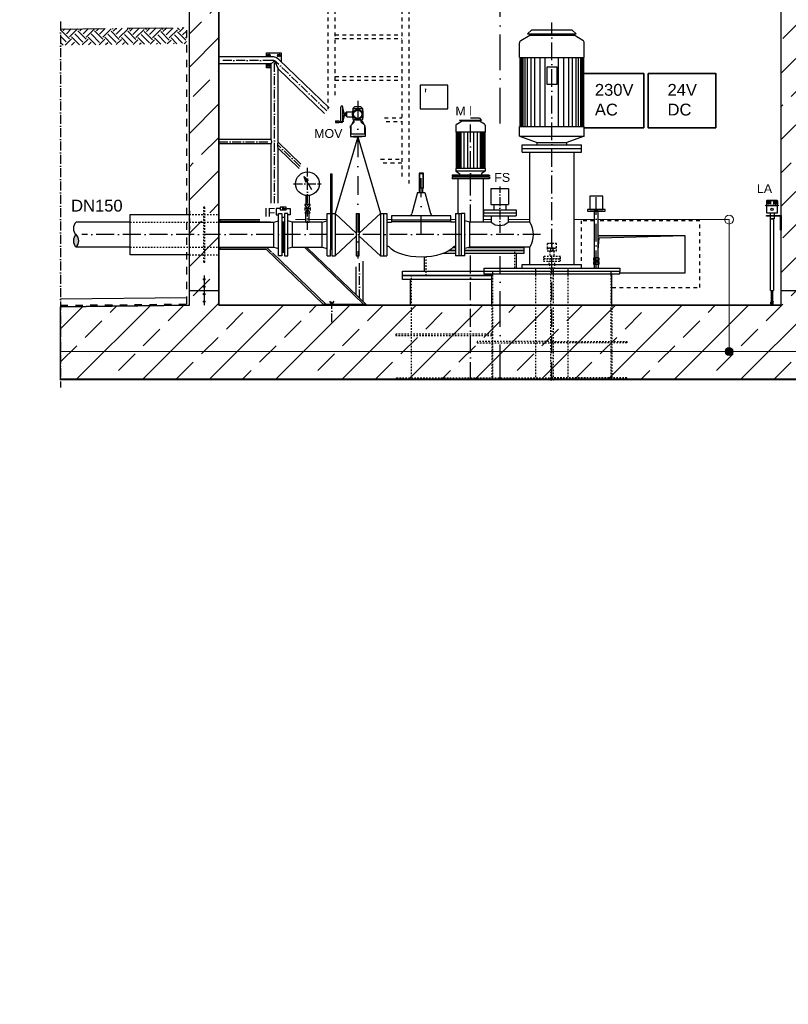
# Model space of a CAD drawing. Header units: millimetres. Extents: x 2605 to 1198744, y 17680 to 73723.
# Tile 619 of 656: x 74684 to 79878, y 46691 to 53345. Entities that reach past the tile are written whole.
import ezdxf

# ---------------------------------------------------------------- set-up
doc = ezdxf.new("R2010")
doc.units = ezdxf.units.MM
for name, pattern in [('ACAD_ISO10W100', [18, 12, -3, 0, -3]), ('DASHDOT', [25.4, 12.7, -6.35, 0, -6.35]), ('HIDDEN', [0.375, 0.25, -0.125]), ('JIS_02_1.0', [2, 1, -1]), ('STRICHPUNKT', [25.4, 12.7, -6.35, 0, -6.35])]:
    doc.linetypes.add(name, pattern=pattern)
doc.layers.add('0_POL_masch Installation Bestand', color=7, linetype='Continuous')
for name, color, linetype, lineweight in [('Bemaßung', 7, 'Continuous', 9), ('Beschriftung', 7, 'Continuous', 9), ('elektro Installation', 7, 'Continuous', 35), ('Verz. Bandstahl 30x3_5mm auf Putz', 1, 'GRENZE2', 18), ('Verz. Bandstahl 30x3_5mm im Beton', 5, 'GRENZE1', 18)]:
    doc.layers.add(name, color=color, linetype=linetype, lineweight=lineweight)
doc.styles.add('LBB3.5M1000', font='isocp.shx', dxfattribs={"height": 3.5})
doc.linetypes.add('GRENZE1', pattern='A,6.35,-2.54,[133,ltypeshp.shx,S=2.54,R=0,X=-2.54,Y=0],-2.54,25.4', length=36.83)
doc.linetypes.add('GRENZE2', pattern='A,6.35,-2.54,[132,ltypeshp.shx,S=2.54,R=0,X=-2.54,Y=0],-2.54,25.4', length=36.83)

msp = doc.modelspace()

# ---------------------------------------------------------------- hatches: boundary and pattern name
h = msp.add_hatch()
h.set_pattern_fill('ANSI33', color=256, scale=50, style=0)
h.set_pattern_definition([(45, (77427.53, 48335.6), (-224.506, 224.506), []), (45, (77652.04, 48335.6), (-224.506, 224.506), [158.75, -79.375])])
h.paths.add_polyline_path([(75683.0826, 54462.09841), (75683.0826, 54791.95736), (75693.07807, 54801.95283), (75872.89092, 54796.15184), (75883.0826, 54785.96016), (75883.0826, 54655.745), (75893.41597, 54645.41163), (77770.6074, 54584.85099), (77770.6074, 54710.98465), (77790.6074, 54730.98465), (77910.6074, 54730.98465), (77930.6074, 54710.98465), (77930.6074, 54379.58512), (75990.95064, 54442.16099), (75990.6282, 54432.16619), (76030.6074, 54430.8764), (76030.6074, 51415.38512), (79830.6074, 51415.38512), (79830.6074, 54308.28344), (79870.58773, 54306.99362), (79870.91018, 54316.98842), (78930.6074, 54347.32382), (78930.6074, 54710.98465), (78950.6074, 54730.98465), (79070.6074, 54730.98465), (79090.6074, 54710.98465), (79090.6074, 54542.26606), (80171.17429, 54504.40712), (80180.84664, 54494.08988), (80180.84664, 54316.99467), (80170.5294, 54307.32231), (80125.5528, 54308.77332), (80086.86338, 54350.0423), (80085.5736, 54310.0631), (79990.95064, 54313.11576), (79990.6282, 54303.12096), (80030.6074, 54301.83118), (80030.6074, 51415.38512), (80753.34528, 51407.24924), (80753.34528, 50915.38512), (74960.27248, 50915.38512), (74960.27248, 51405.58773), (75830.6074, 51415.38512), (75830.6074, 54437.32867), (75870.26415, 54436.04929), (75870.5866, 54446.04409), (75777.71076, 54449.04038), (75779.00054, 54489.01958), (75737.73156, 54450.33016), (75692.75496, 54451.78117)])
h = msp.add_hatch()
h.set_pattern_fill('EARTH', color=253, scale=12.5, angle=44.35504661, style=0)
h.set_pattern_definition([(44.35505, (61976.625, 91207.74), (1.26356, 112.24609), [79.375, -79.375]), (44.35505, (61955.816, 91229.02), (1.26356, 112.24609), [79.375, -79.375]), (44.35505, (61935.01, 91250.31), (1.26356, 112.24609), [79.375, -79.375]), (134.35505, (61935.164, 91264.34), (-112.24609, 1.26356), [79.375, -79.375]), (134.35505, (61956.45, 91285.15), (-112.24609, 1.26356), [79.375, -79.375]), (134.35505, (61977.73, 91305.956), (-112.24609, 1.26356), [79.375, -79.375])])
h.paths.add_polyline_path([(75812.08579, 53291.67663), (75812.08579, 53182.62368), (74962.34751, 53173.05815), (74961.12005, 53282.09727)])
h = msp.add_hatch()
h.set_pattern_fill('NET3', color=256, angle=90)
h.set_pattern_definition([(90, (73254.178, 97011.2932), (-3.175, 2e-16), []), (150, (73254.178, 97011.2932), (-1.5875, -2.74963066), []), (210, (73254.178, 97011.2932), (1.5875, -2.74963066), [])])
h.paths.add_polyline_path([(76455.6074, 51774.88472), (76473.6074, 51774.88472), (76473.6074, 52009.88472), (76455.6074, 52009.88472)])
h = msp.add_hatch(color=256)
h.dxf.hatch_style = 1
h.paths.add_polyline_path([(75064.90223, 51892.38512, 0.4305700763), (75064.90223, 51808.23472, 0.4305700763)])
h = msp.add_hatch(color=256)
h.dxf.hatch_style = 1
h.paths.add_polyline_path([(79180.6074, 51885.38512), (78594.0574, 51885.38512), (78594.0574, 51789.11933), (78600.93712, 51867.75487)])
h = msp.add_hatch()
h.set_pattern_fill('ANSI33', color=256, scale=50, style=0)
h.set_pattern_definition([(45, (208012.65, 89515.16), (-224.5064, 224.5064), []), (45, (208237.15, 89515.16), (-224.5064, 224.5064), [158.75, -79.375])])
h.paths.add_polyline_path([(75935.6074, 51590.55806, -1), (75925.6074, 51590.55806, -1)], flags=17)
h = msp.add_hatch()
h.set_pattern_fill('ANSI33', color=256, scale=50, style=0)
h.set_pattern_definition([(45, (208012.65, 89465.16), (-224.5064, 224.5064), []), (45, (208237.15, 89465.16), (-224.5064, 224.5064), [158.75, -79.375])])
h.paths.add_polyline_path([(75935.6074, 51540.55806, -1), (75925.6074, 51540.55806, -1)], flags=17)
h = msp.add_hatch()
h.set_pattern_fill('ANSI33', color=256, scale=50, style=0)
h.set_pattern_definition([(45, (208012.65, 89414.82), (-224.5064, 224.5064), []), (45, (208237.15, 89414.82), (-224.5064, 224.5064), [158.75, -79.375])])
h.paths.add_polyline_path([(75935.6074, 51490.21219, -1), (75925.6074, 51490.21219, -1)], flags=17)
h = msp.add_hatch()
h.set_pattern_fill('ANSI33', color=256, scale=50, style=0)
h.set_pattern_definition([(45, (208012.65, 89364.82), (-224.5064, 224.5064), []), (45, (208237.15, 89364.82), (-224.5064, 224.5064), [158.75, -79.375])])
h.paths.add_polyline_path([(75935.6074, 51440.21219, -1), (75925.6074, 51440.21219, -1)], flags=17)
at = {"layer": 'Verz. Bandstahl 30x3_5mm im Beton'}
h = msp.add_hatch(color=256, dxfattribs=at)
h.dxf.hatch_style = 1
edge = h.paths.add_edge_path()
edge.add_arc((79478.00623, 51102.70919), 26.4653, 0, 360)

# ---------------------------------------------------------------- linework, layer by layer
at = {"linetype": 'JIS_02_1.0', "ltscale": 25}
for p, q in [((76766.44681, 54659.63499), (76766.44681, 52739.83332)), ((76814.74681, 54659.63499), (76814.74681, 52814.3098)), ((77266.44681, 54659.63499), (77266.44681, 52261.4634)), ((77314.74681, 54659.63499), (77314.74681, 52238.70098)), ((76814.74681, 53242.05174), (77266.44681, 53242.05174)), ((76814.74681, 53217.05174), (77266.44681, 53217.05174)), ((76358.8388, 53112.87406), (76377.01882, 53094.69403)), ((76358.8388, 53094.69403), (76377.01882, 53112.87406)), ((76444.09545, 53112.87406), (76425.91543, 53094.69403)), ((76444.09545, 53094.69403), (76425.91543, 53112.87406)), ((76358.8388, 53027.61741), (76377.01882, 53045.79743)), ((76358.8388, 53045.79743), (76377.01882, 53027.61741)), ((76814.74681, 52962.05174), (77266.44681, 52962.05174)), ((76814.74681, 52937.05174), (77266.44681, 52937.05174)), ((77150.11962, 52682.05174), (77266.44681, 52682.05174)), ((77159.80672, 52657.05174), (77266.44681, 52657.05174)), ((77123.23123, 52402.05174), (77266.44681, 52402.05174)), ((77140.8653, 52377.05174), (77266.44681, 52377.05174)), ((75830.6074, 52052.53512), (75830.6074, 51884.23512)), ((78567.1574, 51985.38512), (78480.6074, 51985.38512)), ((78480.6074, 51666.38512), (78480.6074, 51985.38512)), ((79280.6074, 51985.38512), (78594.0574, 51985.38512)), ((79280.6074, 51535.38512), (79280.6074, 51985.38512)), ((78686.6074, 51535.38512), (79280.6074, 51535.38512))]:
    msp.add_line(p, q, dxfattribs=at)
for p, q in [((75830.6074, 51415.38512), (75830.6074, 54447.33387)), ((76030.6074, 51415.38512), (76030.6074, 54440.88161)), ((79830.6074, 51415.38512), (79830.6074, 54318.28864)), ((76386.97367, 53094.38512), (76030.6074, 53094.38512)), ((76382.3074, 53046.08512), (76030.6074, 53046.08512)), ((76382.3074, 53046.08512), (76406.4574, 53066.13675)), ((76382.3074, 52535.18512), (76382.3074, 53046.08512)), ((76406.4574, 53066.13675), (76430.6074, 53013.38947)), ((76774.28663, 52748.8608), (76437.28308, 53074.06923)), ((76430.6074, 52517.70617), (76430.6074, 53013.38947)), ((76743.27747, 52711.66285), (76430.6074, 53013.38947)), ((76935.65878, 52744.35211), (76947.11952, 52755.81285)), ((76935.65878, 52744.35211), (76935.65878, 52740.2374)), ((76935.65878, 52744.35211), (77001.55803, 52744.35211)), ((76990.09729, 52755.81285), (76947.11952, 52755.81285)), ((77001.55803, 52744.35211), (76990.09729, 52755.81285)), ((77001.55801, 52744.35211), (77001.55801, 52740.2374)), ((76939.95655, 52662.40782), (76928.64036, 52635.85248)), ((76939.95655, 52662.40782), (76944.88103, 52662.40782)), ((76997.26024, 52662.40782), (76992.33577, 52662.40782)), ((76997.26024, 52662.40782), (77008.57644, 52635.85248)), ((76918.46766, 52611.98057), (76918.46766, 52627.13275)), ((76918.46766, 52627.13275), (76921.95955, 52627.13275)), ((76921.95955, 52620.17486), (76918.46766, 52611.98057)), ((77018.74913, 52627.13275), (77015.25724, 52627.13275)), ((77015.25724, 52620.17486), (77018.74913, 52611.98057)), ((77018.74913, 52611.98057), (77018.74913, 52627.13275)), ((76382.3074, 52535.18512), (76030.6074, 52535.18512)), ((76382.3074, 52505.28512), (76030.6074, 52505.28512)), ((76382.3074, 52083.37023), (76382.3074, 52505.28512)), ((76584.60587, 52369.09764), (76430.6074, 52517.70617)), ((76430.6074, 52100.85208), (76430.6074, 52476.15458)), ((76572.75967, 52338.97764), (76430.6074, 52476.15458)), ((79730.15599, 52120.29683), (79733.15599, 52123.29683)), ((79730.15599, 52120.29683), (79730.15599, 52091.36472)), ((79806.15599, 52120.29683), (79730.15599, 52120.29683)), ((79803.15599, 52123.29683), (79733.15599, 52123.29683)), ((79735.78659, 52120.29683), (79737.51864, 52123.29683)), ((79737.68112, 52120.29683), (79739.41317, 52123.29683)), ((79742.90803, 52120.29683), (79743.71188, 52123.29683)), ((79746.08283, 52120.29683), (79746.88668, 52123.29683)), ((79763.15599, 52123.29683), (79763.15599, 52120.29683)), ((79773.15599, 52123.29683), (79773.15599, 52120.29683)), ((79790.22916, 52120.29683), (79789.42531, 52123.29683)), ((79793.40396, 52120.29683), (79792.60011, 52123.29683)), ((79798.63087, 52120.29683), (79796.89882, 52123.29683)), ((79800.5254, 52120.29683), (79798.79335, 52123.29683)), ((79806.15599, 52120.29683), (79803.15599, 52123.29683)), ((79806.15599, 52120.29683), (79806.15599, 52091.36472)), ((79754.70599, 52040.92257), (79754.70599, 52022.4221)), ((79781.60599, 52040.92257), (79781.60599, 52022.4221)), ((76030.6074, 51994.38512), (76379.29725, 51994.38512)), ((76030.6074, 51976.53472), (76400.6074, 51976.53472)), ((76035.6074, 51994.38512), (76035.6074, 51976.53472)), ((76035.6074, 51982.88512), (76379.29725, 51982.88512)), ((79754.70599, 52017.4221), (79754.70599, 51998.50355)), ((79781.60599, 51998.50355), (79754.70599, 51998.50355)), ((79781.60599, 52017.4221), (79781.60599, 51998.50355)), ((79180.6074, 51885.38512), (78594.0574, 51885.38512)), ((78594.0574, 51789.11933), (78600.93712, 51867.75487)), ((79180.6074, 51885.38512), (78600.93712, 51867.75487)), ((79180.6074, 51635.38512), (79180.6074, 51885.38512)), ((76030.6074, 51808.23472), (76400.6074, 51808.23472)), ((76030.6074, 51794.38512), (76349.84362, 51794.38512)), ((76035.6074, 51808.23472), (76035.6074, 51794.38512)), ((76035.6074, 51805.88512), (76354.48754, 51805.88512)), ((76349.84362, 51794.38512), (76737.40839, 51420.38512)), ((76354.48754, 51805.88512), (76386.51206, 51774.98146)), ((76391.79324, 51769.88512), (76753.9694, 51420.38512)), ((76528.6074, 51808.23432), (76728.6084, 51808.23472)), ((76610.64075, 51804.67156), (77008.86503, 51420.38512)), ((76627.37399, 51804.50537), (77025.42605, 51420.38512)), ((78041.6074, 51666.38512), (78041.6074, 51765.38512)), ((77005.60221, 51439.51513), (77005.60221, 51713.39587)), ((77419.6074, 51645.38512), (77419.6074, 51740.87343)), ((78567.1574, 51708.87325), (78594.0574, 51708.87325)), ((78571.36979, 51719.73769), (78571.36979, 51733.76418)), ((78571.36979, 51693.87698), (78571.36979, 51707.90347)), ((78589.845, 51733.76418), (78589.845, 51719.73769)), ((78589.845, 51707.90347), (78589.845, 51693.87698)), ((76958.17456, 51485.28281), (76958.17456, 51675.8249)), ((78567.1574, 51692.9072), (78567.1574, 51666.38512)), ((78594.0574, 51692.9072), (78594.0574, 51666.38512)), ((78740.6074, 51634.88512), (79180.6074, 51635.38512)), ((75930.6074, 51615.38512), (75930.6074, 51595.55806)), ((75930.6074, 51585.55806), (75930.6074, 51545.55806)), ((77324.90408, 51415.38512), (77324.90408, 51590.38512)), ((77874.6074, 51415.38512), (77874.6074, 51627.38512)), ((78686.6074, 51415.38512), (78686.6074, 51627.38512)), ((75830.6074, 51515.38512), (76030.6074, 51515.38512)), ((75930.6074, 51535.55806), (75930.6074, 51495.21219)), ((79757.40599, 51514.61007), (79778.90599, 51514.61007)), ((79830.6074, 51515.38512), (80030.6074, 51515.38512)), ((75814.49516, 51465.20692), (74960.27248, 51455.5909)), ((75930.6074, 51485.21219), (75930.6074, 51445.21219)), ((75930.6074, 51435.21219), (75930.6074, 51415.38512)), ((79759.40599, 51425.97112), (79759.40599, 51436.56426)), ((79763.15599, 51434.97112), (79763.15599, 51427.26729)), ((79773.15599, 51441.97112), (79775.73442, 51439.39269)), ((79773.15599, 51434.97112), (79773.15599, 51427.26729)), ((79776.90599, 51425.97112), (79776.90599, 51436.56426)), ((75830.6074, 51415.38512), (74960.27248, 51405.58773)), ((77930.6074, 51415.38512), (76030.6074, 51415.38512)), ((77025.42605, 51420.38512), (77025.42605, 51415.38512)), ((79830.6074, 51415.38512), (77930.6074, 51415.38512)), ((79763.15599, 51427.26729), (79768.15599, 51421.97112)), ((79772.90599, 51421.97112), (79763.40599, 51421.97112)), ((79773.15599, 51427.26729), (79768.15599, 51421.97112)), ((80753.34528, 50915.38512), (74960.27248, 50915.38512)), ((80753.34528, 50910.38512), (74960.27248, 50910.38512))]:
    msp.add_line(p, q)
at = {"linetype": 'ACAD_ISO10W100', "ltscale": 20}
for p, q in [((77930.6074, 52644.31473), (77930.6074, 54042.15409)), ((77930.6074, 50910.38512), (77930.6074, 51746.86784))]:
    msp.add_line(p, q, dxfattribs=at)
at = {"linetype": 'ACAD_ISO10W100', "ltscale": 5}
for p, q in [((74960.27248, 53332.08773), (74960.27248, 50860.38512)), ((76386.96267, 53070.24573), (76030.6074, 53070.24573)), ((76406.4574, 52092.11116), (76406.4574, 53066.13675)), ((76758.78205, 52730.26183), (76420.50228, 53056.70181)), ((76030.6074, 52520.23512), (76387.49111, 52520.23512)), ((76578.68277, 52354.03764), (76425.43652, 52501.92027)), ((76628.6084, 51925.32426), (76628.6084, 52343.56472)), ((76535.0828, 52236.53427), (76722.13399, 52236.53427)), ((77928.1074, 52235.63735), (77928.1074, 51892.38512)), ((76981.45221, 51462.81988), (76981.45221, 51699.07875)), ((76793.14894, 51420.38512), (76780.44315, 51442.39221)), ((76805.85474, 51442.39221), (76793.14894, 51420.38512)), ((76793.14894, 51300.573), (76793.14894, 51439.27119))]:
    msp.add_line(p, q, dxfattribs=at)
at = {"linetype": 'ACAD_ISO10W100', "ltscale": 10}
for p, q in [((78280.6074, 50910.38512), (78280.6074, 53326.38512)), ((77730.6074, 51976.53512), (77730.6074, 52760.00952)), ((78580.6074, 51666.38512), (78580.6074, 52178.27862)), ((78203.23298, 51892.38512), (75103.74702, 51892.38512)), ((77730.6074, 50910.38512), (77730.6074, 51808.23512))]:
    msp.add_line(p, q, dxfattribs=at)
at = {"color": 253, "linetype": 'ACAD_ISO10W100', "ltscale": 25}
msp.add_line((74960.27248, 53282.08773), (75830.6074, 53291.88512), dxfattribs=at)
at = {"linetype": 'JIS_02_1.0', "ltscale": 50}
for p, q in [((75814.49516, 51424.10203), (75814.49516, 53291.70375)), ((74960.27248, 51414.96011), (75814.49516, 51424.10203))]:
    msp.add_line(p, q, dxfattribs=at)
at = {"linetype": 'Continuous', "ltscale": 10}
for p, q in [((78071.6074, 53205.32152), (78130.6074, 53239.38512)), ((78145.6074, 53276.38512), (78115.6074, 53249.38512)), ((78115.6074, 53249.38512), (78445.6074, 53249.38512)), ((78130.6074, 53239.38512), (78130.6074, 53249.38512)), ((78130.6074, 53239.38512), (78430.6074, 53239.38512)), ((78145.6074, 53276.38512), (78415.6074, 53276.38512)), ((78415.6074, 53276.38512), (78445.6074, 53249.38512)), ((78430.6074, 53239.38512), (78430.6074, 53249.38512)), ((78489.6074, 53205.32152), (78430.6074, 53239.38512)), ((78061.6074, 53089.38512), (78061.6074, 53188.00102)), ((78499.6074, 53089.38512), (78499.6074, 53188.00092)), ((78061.6074, 53089.38512), (78499.6074, 53089.38512)), ((78065.6074, 52623.38512), (78065.6074, 53089.38512)), ((78070.6074, 52623.38512), (78070.6074, 53089.38512)), ((78078.1074, 52623.38512), (78078.1074, 53089.38512)), ((78085.6074, 52623.38512), (78085.6074, 53089.38512)), ((78100.6074, 52623.38512), (78100.6074, 53089.38512)), ((78115.6074, 52623.38512), (78115.6074, 53089.38512)), ((78140.6074, 52623.38512), (78140.6074, 53089.38512)), ((78165.6074, 52623.38512), (78165.6074, 53089.38512)), ((78200.6074, 52623.38512), (78200.6074, 53089.38512)), ((78235.6074, 52623.38512), (78235.6074, 53089.38512)), ((78325.6074, 52623.38512), (78325.6074, 53089.38512)), ((78360.6074, 52623.38512), (78360.6074, 53089.38512)), ((78395.6074, 52623.38512), (78395.6074, 53089.38512)), ((78420.6074, 52623.38512), (78420.6074, 53089.38512)), ((78445.6074, 52623.38512), (78445.6074, 53089.38512)), ((78460.6074, 52623.38512), (78460.6074, 53089.38512)), ((78475.6074, 52623.38512), (78475.6074, 53089.38512)), ((78483.1074, 52623.38512), (78483.1074, 53089.38512)), ((78490.6074, 52623.38512), (78490.6074, 53089.38512)), ((78495.6074, 52623.38512), (78495.6074, 53089.38512)), ((77632.1074, 52631.38372), (77632.1074, 52584.38512)), ((77637.1074, 52640.04392), (77670.6074, 52659.38512)), ((77670.6074, 52679.38512), (77655.6074, 52664.38512)), ((77805.6074, 52664.38512), (77655.6074, 52664.38512)), ((77790.6074, 52679.38512), (77670.6074, 52679.38512)), ((77670.6074, 52664.38512), (77670.6074, 52659.38512)), ((77790.6074, 52659.38512), (77670.6074, 52659.38512)), ((77790.6074, 52679.38512), (77805.6074, 52664.38512)), ((77824.2176, 52639.98032), (77790.6074, 52659.38512)), ((77829.1074, 52631.38362), (77829.1074, 52584.38512)), ((77829.1074, 52584.38512), (77632.1074, 52584.38512)), ((77634.6074, 52584.38512), (77634.6074, 52340.38512)), ((77639.6074, 52584.38512), (77639.6074, 52340.38512)), ((77644.6074, 52584.38512), (77644.6074, 52340.38512)), ((77649.6074, 52584.38512), (77649.6074, 52340.38512)), ((77657.1074, 52584.38512), (77657.1074, 52340.38512)), ((77664.6074, 52584.38512), (77664.6074, 52340.38512)), ((77684.6074, 52584.38512), (77684.6074, 52340.38512)), ((77709.6074, 52584.38512), (77709.6074, 52340.38512)), ((77751.6074, 52584.38512), (77751.6074, 52340.38512)), ((77776.6074, 52584.38512), (77776.6074, 52340.38512)), ((77796.6074, 52584.38512), (77796.6074, 52340.38512)), ((77804.1074, 52584.38512), (77804.1074, 52340.38512)), ((77811.6074, 52584.38512), (77811.6074, 52340.38512)), ((77816.6074, 52584.38512), (77816.6074, 52340.38512)), ((77821.6074, 52584.38512), (77821.6074, 52340.38512)), ((77826.6074, 52584.38512), (77826.6074, 52340.38512)), ((78061.6074, 52558.38512), (78061.6074, 52623.38512)), ((78061.6074, 52623.38512), (78499.6074, 52623.38512)), ((78499.6074, 52558.38512), (78499.6074, 52623.38512)), ((76968.6084, 52552.38472), (76815.6084, 52034.88472)), ((76968.6084, 52552.38472), (77121.6084, 52034.88472)), ((78061.6074, 52558.38512), (78499.6074, 52558.38512)), ((78061.6074, 52558.38512), (78180.6074, 52514.38512)), ((78080.6074, 52498.38512), (78480.6074, 52498.38512)), ((78080.6074, 52450.38512), (78080.6074, 52498.38512)), ((78180.6074, 52498.38512), (78180.6074, 52514.38512)), ((78180.6074, 52514.38512), (78380.6074, 52514.38512)), ((78499.6074, 52558.38512), (78380.6074, 52514.38512)), ((78380.6074, 52498.38512), (78380.6074, 52514.38512)), ((78480.6074, 52450.38512), (78480.6074, 52498.38512)), ((78080.6074, 52474.38512), (78480.6074, 52474.38512)), ((78080.6074, 52450.38512), (78480.6074, 52450.38512)), ((78130.6074, 51976.53512), (78130.6074, 52450.38512)), ((78430.6074, 51690.38512), (78430.6074, 52450.38512)), ((76783.6084, 52302.38472), (76793.6084, 52302.38472)), ((76783.6084, 52302.38472), (76783.6084, 51792.38552)), ((76793.6084, 52302.38472), (76793.6084, 51749.88472)), ((77382.608, 52307.38452), (77382.608, 52207.38472)), ((77412.608, 52307.38452), (77382.608, 52307.38452)), ((77412.608, 52207.38472), (77412.608, 52307.38452)), ((77632.1074, 52340.38512), (77632.1074, 52320.38512)), ((77632.1074, 52320.38512), (77655.6074, 52305.38512)), ((77655.6074, 52305.38512), (77655.6074, 52295.38512)), ((77805.6074, 52305.38512), (77805.6074, 52295.38512)), ((76605.8961, 52286.00052), (76616.0571, 52248.07832)), ((76605.8961, 52286.00052), (76633.6574, 52258.24002)), ((76658.7727, 52194.41572), (76605.8961, 52286.00052)), ((76633.6574, 52258.24002), (76616.0571, 52248.07832)), ((77605.6074, 52295.38512), (77605.6074, 52284.38512)), ((77605.6074, 52280.38512), (77605.6074, 52269.38512)), ((77622.6074, 52284.38512), (77622.6074, 52280.38512)), ((77640.6074, 52284.38512), (77640.6074, 52280.38512)), ((77645.6074, 52269.38512), (77645.6074, 52034.88472)), ((77815.6074, 52269.38512), (77815.6074, 51976.53512)), ((77820.6074, 52284.38512), (77820.6074, 52280.38512)), ((77372.6082, 52177.38472), (77334.3784, 52034.70852)), ((77372.6082, 52177.38472), (77422.6077, 52177.38472)), ((77412.608, 52207.38472), (77382.608, 52207.38472)), ((77386.1082, 52177.38472), (77386.1082, 52207.38472)), ((77409.1077, 52177.38472), (77409.1077, 52207.38472)), ((77422.6077, 52177.38472), (77460.8374, 52034.70852)), ((77868.1074, 52205.38512), (77868.1074, 52095.38512)), ((77868.1074, 52205.38512), (77988.1074, 52205.38512)), ((77988.1074, 52205.38512), (77988.1074, 52095.38512)), ((76617.9584, 52157.24652), (76617.9584, 52096.53472)), ((76639.2584, 52157.24652), (76639.2584, 52096.53472)), ((76646.6084, 52096.53472), (76610.6084, 52036.53472)), ((76646.6084, 52036.53472), (76610.6084, 52096.53472)), ((76646.6084, 52096.53472), (76610.6084, 52096.53472)), ((76610.6084, 52076.53452), (76610.6084, 52056.53502)), ((76646.6084, 52066.53472), (76610.6084, 52066.53472)), ((76646.6084, 52036.53472), (76610.6084, 52036.53472)), ((76617.9584, 51976.53472), (76617.9584, 52036.53472)), ((76639.2584, 51976.53472), (76639.2584, 52036.53472)), ((76646.6084, 52076.53452), (76646.6084, 52056.53502)), ((76761.6084, 52034.88472), (76783.6084, 52034.88472)), ((76761.6084, 51749.88472), (76761.6084, 52034.88472)), ((76793.6084, 52034.88472), (76815.6084, 52034.88472)), ((76815.6084, 52034.88472), (76958.6084, 51901.69842)), ((76815.6084, 52034.88472), (76815.6084, 51749.88472)), ((76958.6084, 52034.88472), (76978.6084, 52034.88472)), ((76958.6084, 52034.88472), (76958.6084, 51749.88472)), ((77121.6084, 52034.88472), (76978.6084, 51901.69842)), ((76978.6084, 52034.88472), (76978.6084, 51892.38512)), ((77121.6084, 52034.88472), (77121.6084, 51749.88472)), ((77121.6084, 52034.88472), (77165.6082, 52034.88472)), ((77143.6084, 52034.88472), (77143.6084, 51749.88472)), ((77165.6082, 52034.88472), (77165.6082, 51749.88472)), ((77629.6077, 52034.88472), (77629.6077, 51749.88552)), ((77629.6077, 52034.88472), (77651.6074, 52034.88472)), ((77651.6074, 52034.88472), (77651.6074, 51749.88552)), ((77651.6074, 52034.88472), (77670.6074, 52034.88472)), ((77670.6074, 51749.88512), (77670.6074, 52034.88512)), ((77692.6074, 52034.88512), (77670.6074, 52034.88512)), ((77692.6074, 51749.88512), (77692.6074, 52034.88512)), ((77818.1074, 52060.38512), (78038.1074, 52060.38512)), ((77818.1074, 52060.38512), (77818.1074, 52020.38512)), ((77818.1074, 52040.38512), (78038.1074, 52040.38512)), ((77868.1074, 52095.38512), (77988.1074, 52095.38512)), ((77888.1074, 52095.38512), (77888.1074, 52060.38512)), ((77968.1074, 52095.38512), (77968.1074, 52060.38512)), ((78038.1074, 52060.38512), (78038.1074, 52020.38512)), ((75430.6074, 51976.53472), (75064.90223, 51976.53472)), ((75430.6074, 51755.88512), (75430.6074, 52028.88512)), ((75430.6074, 52028.88512), (75830.6074, 52028.88512)), ((76617.9584, 51976.53472), (76528.6074, 51976.53472)), ((76528.6074, 51808.23472), (76528.6074, 51976.53472)), ((76528.6074, 51808.23432), (76528.6074, 51976.53432)), ((76728.6084, 51976.53472), (76639.2584, 51976.53472)), ((76728.6084, 51976.53472), (76761.6084, 51984.88472)), ((76728.6084, 51808.23472), (76728.6084, 51976.53472)), ((77165.6082, 51976.53472), (77197.6084, 51976.53472)), ((77197.6084, 52019.88472), (77197.6084, 51976.53472)), ((77597.6074, 52019.88472), (77197.6084, 52019.88472)), ((77597.6074, 51989.88472), (77197.6084, 51989.88472)), ((77597.6074, 51979.88492), (77197.6084, 51979.88492)), ((77597.6074, 51976.53472), (77597.6074, 52019.88472)), ((77629.6077, 51976.53472), (77597.6074, 51976.53472)), ((77725.6074, 51976.53512), (77692.6074, 51984.88512)), ((77725.6074, 51808.23512), (77725.6074, 51976.53512)), ((77870.9574, 51976.53512), (77725.6074, 51976.53512)), ((77818.1074, 52020.38512), (78038.1074, 52020.38512)), ((77870.9574, 52020.38512), (77870.9574, 51976.53512)), ((77985.2574, 52020.38512), (77985.2574, 51976.53512)), ((78130.6074, 51976.53512), (77985.2574, 51976.53512)), ((76815.6084, 51749.88472), (76958.6084, 51883.07092)), ((76978.6084, 51749.88472), (76978.6084, 51892.38432)), ((77121.6084, 51749.88472), (76978.6084, 51883.07112)), ((75430.6074, 51808.23472), (75064.90223, 51808.23472)), ((76400.6074, 51808.23472), (76433.6074, 51799.88472)), ((76455.6074, 51774.88472), (76473.6074, 51774.88472)), ((76528.6074, 51808.23472), (76495.6074, 51799.88472)), ((76728.6084, 51808.23472), (76761.6084, 51799.88472)), ((76783.6084, 51749.88472), (76783.6084, 51792.38552)), ((76793.6084, 51792.38552), (76783.6084, 51792.38552)), ((77620.6074, 51813.75658), (77620.6074, 51805.38512)), ((77725.6074, 51808.23512), (77692.6074, 51799.88512)), ((78130.6074, 51808.23512), (77725.6074, 51808.23512)), ((77840.6074, 51808.23512), (77840.6074, 51805.38512)), ((78130.6074, 51690.38512), (78130.6074, 51808.23512)), ((75830.6074, 51755.88512), (75430.6074, 51755.88512)), ((76761.6084, 51749.88472), (76783.6084, 51749.88472)), ((76793.6084, 51749.88472), (76815.6084, 51749.88472)), ((76958.6084, 51749.88472), (76978.6084, 51749.88472)), ((77121.6084, 51749.88472), (77165.6082, 51749.88472)), ((77651.6074, 51749.88552), (77629.6077, 51749.88552)), ((77670.6074, 51749.88512), (77651.6074, 51749.88552)), ((77692.6074, 51749.88512), (77670.6074, 51749.88512)), ((77820.6074, 51666.38512), (77820.6074, 51642.38512)), ((77820.6074, 51666.38512), (78740.6074, 51666.38512)), ((78080.6074, 51690.38512), (78480.6074, 51690.38512)), ((78080.6074, 51666.38512), (78080.6074, 51690.38512)), ((78480.6074, 51666.38512), (78480.6074, 51690.38512)), ((78740.6074, 51666.38512), (78740.6074, 51642.38512))]:
    msp.add_line(p, q, dxfattribs=at)
at = {"linetype": 'DASHDOT', "ltscale": 10}
for p, q in [((76968.6084, 52796.84162), (76968.6084, 51731.62192)), ((77397.608, 51892.38552), (77397.608, 52328.71072))]:
    msp.add_line(p, q, dxfattribs=at)
at = {"linetype": 'HIDDEN', "ltscale": 10}
for p, q in [((77386.1082, 52303.88422), (77386.1082, 52207.38472)), ((77409.1077, 52303.88422), (77386.1082, 52303.88422)), ((77409.1077, 52303.88422), (77409.1077, 52207.38472))]:
    msp.add_line(p, q, dxfattribs=at)
at = {"linetype": 'JIS_02_1.0', "ltscale": 10}
for p, q in [((75430.6074, 51976.53472), (76030.6074, 51976.53472)), ((75830.6074, 52028.88512), (76030.6074, 52028.88512)), ((78248.6074, 51832.03241), (78248.6074, 51803.97943)), ((78264.6074, 51833.97198), (78296.6074, 51833.97198)), ((78280.6074, 51832.03241), (78280.6074, 51803.97943)), ((78312.6074, 51803.97943), (78312.6074, 51832.03241)), ((75430.6074, 51808.23472), (76030.6074, 51808.23472)), ((78030.6074, 51666.38512), (78030.6074, 51785.38512)), ((78248.6074, 51803.97943), (78280.6074, 51803.97943)), ((78253.7074, 51782.25056), (78307.5074, 51782.25056)), ((78267.1574, 51782.25056), (78267.1574, 51745.38512)), ((78280.6074, 51803.97943), (78312.6074, 51803.97943)), ((78294.0574, 51782.25056), (78294.0574, 51745.38512)), ((75830.6074, 51755.88512), (76030.6074, 51755.88512)), ((77430.6074, 51615.38512), (77430.6074, 51741.4863)), ((78263.7574, 51691.38512), (78258.1074, 51713.38512)), ((78297.4574, 51691.38512), (78303.1074, 51713.38512)), ((77880.6074, 50910.38512), (77880.6074, 51642.38512)), ((78171.0574, 50910.38512), (78171.0574, 51666.38512)), ((78263.7574, 51691.38512), (78297.4574, 51691.38512)), ((78263.7574, 51691.38512), (78263.7574, 51666.38512)), ((78297.4574, 51691.38512), (78297.4574, 51666.38512)), ((78390.1574, 50910.38512), (78390.1574, 51666.38512)), ((78680.6074, 50910.38512), (78680.6074, 51642.38512)), ((77330.90408, 50910.38512), (77330.90408, 51615.38512)), ((77874.6074, 51415.38512), (77874.6074, 50915.38512)), ((78686.6074, 51415.38512), (78686.6074, 50915.38512))]:
    msp.add_line(p, q, dxfattribs=at)
at = {"linetype": 'JIS_02_1.0', "ltscale": 5}
msp.add_line((76035.6074, 51982.88512), (76379.29725, 51982.88512), dxfattribs=at)
at = {"linetype": 'JIS_02_1.0', "lineweight": 5, "ltscale": 2}
msp.add_line((79763.15599, 51441.97112), (79760.57757, 51439.39269), dxfattribs=at)
for points in [[(80030.6074, 54301.83118), (80030.6074, 51415.38512), (80753.34528, 51407.24924), (80753.34528, 50915.38512), (74960.27248, 50915.38512), (74960.27248, 51405.58773), (75830.6074, 51415.38512), (75830.6074, 54437.32867)], [(76030.6074, 54430.8764), (76030.6074, 51415.38512), (79830.6074, 51415.38512), (79830.6074, 54308.28344)], [(76351.46712, 53094.38512), (76351.46712, 53120.24573), (76451.46712, 53120.24573), (76451.46712, 53060.38163)], [(76382.3074, 53020.24573), (76351.46712, 53020.24573), (76351.46712, 53046.08512)], [(76918.46766, 52611.98057), (76918.46766, 52554.67687), (76968.6084, 52554.67687)], [(77018.74913, 52611.98057), (77018.74913, 52554.67687), (76968.6084, 52554.67687)], [(76968.6084, 52554.67687), (76939.95655, 52554.67687), (76939.95655, 52552.38472), (76968.6084, 52552.38472)], [(76968.6084, 52554.67687), (76997.26024, 52554.67687), (76997.26024, 52552.38472), (76968.6084, 52552.38472)], [(79825.6074, 52022.4221), (79830.6074, 52022.4221), (79830.6074, 51922.4221), (79825.6074, 51922.4221), (79825.6074, 52017.4221), (79730.6074, 52017.4221), (79730.6074, 52022.4221), (79830.6074, 52022.4221), (79830.6074, 52017.4221)], [(79757.40599, 51514.61007), (79757.40599, 51998.50355), (79778.90599, 51998.50355), (79778.90599, 51514.61007)], [(78562.13219, 51733.76418), (78562.13219, 51719.73769)], [(78562.13219, 51707.90347), (78562.13219, 51693.87698)], [(78594.4638, 51734.73396), (78566.75099, 51734.73396)], [(78566.75099, 51718.7679), (78594.4638, 51718.7679)], [(78594.4638, 51708.87325), (78566.75099, 51708.87325)], [(78599.08261, 51719.73769), (78599.08261, 51733.76418)], [(78599.08261, 51693.87698), (78599.08261, 51707.90347)], [(77874.6074, 51615.38512), (77270.6074, 51615.38512), (77270.6074, 51645.38512), (77820.6074, 51645.38512)], [(78566.75099, 51692.9072), (78594.4638, 51692.9072)], [(77874.6074, 51590.38512), (77270.6074, 51590.38512), (77270.6074, 51615.38512), (77874.6074, 51615.38512)], [(79763.15599, 51514.61007), (79763.15599, 51434.97112)], [(79773.15599, 51434.97112), (79773.15599, 51514.61007)], [(77025.42605, 51420.38512), (76737.40839, 51420.38512), (76737.40839, 51415.38512), (76894.1074, 51415.38512)]]:
    msp.add_lwpolyline(points)
for points in [[(76367.58863, 53112.32669), (76375.33782, 53108.71523), (76375.67799, 53100.17259), (76368.26899, 53095.2414), (76360.5198, 53098.85286), (76360.17962, 53107.3955)], [(76443.31394, 53105.7993), (76441.29869, 53097.4908), (76432.99018, 53095.47554), (76426.69693, 53101.76879), (76428.71219, 53110.0773), (76437.02069, 53112.09255)], [(76366.55476, 53028.26914), (76359.68372, 53033.35651), (76361.05777, 53041.79479), (76369.30286, 53045.14569), (76376.1739, 53040.05832), (76374.79985, 53031.62005)], [(79735.78659, 52120.29683), (79737.68112, 52120.29683), (79737.68112, 52099.61799), (79735.78659, 52099.61799)], [(79742.90803, 52120.29683), (79746.08283, 52120.29683), (79746.08283, 52099.61799), (79742.90803, 52099.61799)], [(79753.20427, 52123.29683), (79757.52522, 52123.29683), (79757.52522, 52099.61799), (79753.20427, 52099.61799)], [(79783.10772, 52123.29683), (79778.78676, 52123.29683), (79778.78676, 52099.61799), (79783.10772, 52099.61799)], [(79793.40396, 52120.29683), (79790.22916, 52120.29683), (79790.22916, 52099.61799), (79793.40396, 52099.61799)], [(79800.5254, 52120.29683), (79798.63087, 52120.29683), (79798.63087, 52099.61799), (79800.5254, 52099.61799)], [(79810.65599, 52086.57258), (79725.65599, 52086.57258), (79725.65599, 52091.36472), (79810.65599, 52091.36472)], [(79806.15599, 52086.57258), (79730.15599, 52086.57258), (79730.15599, 52040.92257), (79806.15599, 52040.92257)], [(78565.06173, 51708.87325), (78596.15307, 51708.87325), (78596.15307, 51718.7679), (78565.06173, 51718.7679)], [(77820.6074, 51627.38512), (78740.6074, 51627.38512), (78740.6074, 51642.38512), (77820.6074, 51642.38512)]]:
    msp.add_lwpolyline(points, close=True)
at = {"linetype": 'Continuous', "ltscale": 10}
for points in [[(78248.33687, 53027.50062), (78312.87792, 53027.50062), (78312.87792, 52907.68041), (78248.33687, 52907.68041)], [(78537.58819, 52063.32918), (78623.6266, 52063.32918), (78623.6266, 52152.84796), (78537.58819, 52152.84796)], [(78520.29474, 52050.57514), (78640.92005, 52050.57514), (78640.92005, 52063.32918), (78520.29474, 52063.32918)]]:
    msp.add_lwpolyline(points, close=True, dxfattribs=at)
for points in [[(76607.4809, 52283.83452), (76632.2857, 52258.30452), (76616.6969, 52249.30372), (76607.1667, 52283.24432), (76630.8171, 52258.43872), (76617.2797, 52250.70472), (76608.3269, 52281.37672), (76629.4717, 52258.64352), (76617.6974, 52251.68202), (76609.4579, 52279.98472), (76628.1869, 52258.88352), (76618.0177, 52252.68552), (76610.6721, 52277.74002), (76627.2021, 52258.88802), (76618.4001, 52253.72432), (76611.8511, 52275.55602), (76626.0051, 52259.26072), (76618.8179, 52254.70232), (76612.9687, 52273.33752), (76625.2311, 52259.46852), (76619.5424, 52255.85652), (76614.3764, 52271.04032), (76624.5464, 52259.23672), (76619.7854, 52256.56972), (76615.7939, 52268.58552), (76623.3584, 52259.45132), (76620.3089, 52257.36332), (76617.2917, 52265.85032), (76622.4261, 52259.64932), (76620.3134, 52258.34802), (76618.6731, 52263.45632), (76621.8194, 52259.70772), (76620.5211, 52259.12202), (76619.8259, 52261.17632)], [(78594.0574, 51734.73396), (78594.0574, 52050.57514), (78567.1574, 52050.57514), (78567.1574, 51734.73396)], [(77629.6077, 51765.38512), (77545.89728, 51765.38512)], [(77585.88433, 51785.38512), (77629.6077, 51785.38512)], [(77629.6077, 51785.38512), (77585.88433, 51785.38512)], [(77610.28533, 51805.38512), (77629.6077, 51805.38512)], [(77714.34392, 51805.38512), (78090.6074, 51805.38512), (78090.6074, 51785.38512), (77692.6074, 51785.38512)], [(77692.6074, 51785.38512), (78090.6074, 51785.38512), (78090.6074, 51765.38512), (77692.6074, 51765.38512)]]:
    msp.add_lwpolyline(points, dxfattribs=at)
at = {"linetype": 'JIS_02_1.0', "ltscale": 10}
for points in [[(75935.6074, 51705.88512), (75935.6074, 52078.88512), (75925.6074, 52078.88512), (75925.6074, 51705.88512)], [(78249.51605, 51782.25056), (78311.69874, 51782.25056), (78311.69874, 51802.03987), (78249.51605, 51802.03987)], [(78338.1074, 51729.38512), (78338.1074, 51745.38512), (78223.1074, 51745.38512), (78223.1074, 51729.38512)], [(78338.1074, 51713.38512), (78338.1074, 51729.38512), (78223.1074, 51729.38512), (78223.1074, 51713.38512)], [(78269.9574, 50910.38512), (78291.2574, 50910.38512), (78291.2574, 51666.38512), (78269.9574, 51666.38512)]]:
    msp.add_lwpolyline(points, close=True, dxfattribs=at)
for points in [[(78252.89458, 51802.03987), (78308.32021, 51802.03987)], [(77874.6074, 51220.38512), (77224.90408, 51220.38512), (77224.90408, 51210.38512), (77874.6074, 51210.38512)], [(78280.6074, 51170.38512), (77774.6074, 51170.38512), (77774.6074, 51160.38512), (78280.6074, 51160.38512)], [(78280.6074, 51170.38512), (78786.6074, 51170.38512), (78786.6074, 51160.38512), (78280.6074, 51160.38512)], [(77230.90408, 50915.38512), (77230.90408, 50925.38512), (77774.60631, 50925.38512)], [(77774.60631, 50915.38512), (77774.60631, 50925.38512), (78280.6074, 50925.38512)], [(78786.60631, 50915.38512), (78786.60631, 50925.38512), (78280.6074, 50925.38512)]]:
    msp.add_lwpolyline(points, dxfattribs=at)
at = {"linetype": 'Continuous', "ltscale": 10}
msp.add_circle((76628.6084, 52236.53427), 79.9998, dxfattribs=at)
for centre, radius in [((79768.15599, 52063.74757), 8.19799), ((75930.6074, 51590.55806), 5), ((75930.6074, 51540.55806), 5), ((75930.6074, 51490.21219), 5), ((75930.6074, 51440.21219), 5)]:
    msp.add_circle(centre, radius)
at = {"linetype": 'JIS_02_1.0', "ltscale": 10}
msp.add_circle((78280.6074, 51792.14521), 8.19799, dxfattribs=at)
at = {"linetype": 'Continuous', "ltscale": 10}
for centre, radius, start, end in [((78081.6074, 53188.00101), 20, 120.000130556, 180), ((78479.6074, 53188.00097), 20, 0, 60.000022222), ((77642.1074, 52631.38369), 10, 120.000052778, 180), ((77819.1074, 52631.38367), 10, 0, 60.000075), ((77315.05962, 52039.8849), 19.99995, 270, 344.999969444), ((77480.15625, 52039.8849), 19.99995, 195.000119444, 270), ((75104.70395, 51934.46032), 57.91804, 133.409469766, 226.590530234), ((76628.6084, 52060.00767), 84.1496, 262.729128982, 277.270871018), ((77928.1074, 52038.30164), 84.15001, 227.223188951, 312.776811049), ((78006.43503, 51892.38512), 150, 325.875017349, 34.124982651), ((75104.70395, 51850.30992), 57.91804, 133.409469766, 226.590530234), ((75025.10052, 51850.30992), 57.91804, 313.409469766, 46.590530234), ((77173.88051, 51805.53878), 8.24998, 36.918880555, 184.515691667), ((77621.33539, 51805.53878), 8.24998, 355.484308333, 143.081119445)]:
    msp.add_arc(centre, radius, start, end, dxfattribs=at)
at = {"linetype": 'ACAD_ISO10W100', "ltscale": 5}
msp.add_arc((76386.96267, 53021.94573), 48.3, 46.02042761, 90, dxfattribs=at)
for centre, radius, start, end in [((76386.97367, 53021.93512), 72.45, 46.02042761, 90), ((76363.34111, 52520.23512), 24.15, 321.753380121, 38.246619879), ((76467.35135, 52496.93037), 42.2108, 150.515283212, 209.484716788), ((78566.75099, 51723.25004), 11.48392, 66.28437342, 113.71562658), ((78566.75099, 51730.25182), 11.48392, 246.28437342, 293.71562658), ((78566.75099, 51697.38934), 11.48392, 66.28437342, 113.71562658), ((78580.6074, 51690.25297), 44.48099, 78.013844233, 101.986155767), ((78580.6074, 51763.24889), 44.48099, 258.013844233, 281.986155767), ((78580.6074, 51664.39226), 44.48099, 78.013844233, 101.986155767), ((78594.4638, 51723.25004), 11.48392, 66.28437342, 113.71562658), ((78594.4638, 51730.25182), 11.48392, 246.28437342, 293.71562658), ((78594.4638, 51697.38934), 11.48392, 66.28437342, 113.71562658), ((78566.75099, 51704.39111), 11.48392, 246.28437342, 293.71562658), ((78580.6074, 51737.38819), 44.48099, 258.013844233, 281.986155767), ((78594.4638, 51704.39111), 11.48392, 246.28437342, 293.71562658), ((79763.40599, 51436.56426), 4, 135, 180), ((79772.90599, 51436.56426), 4, 0, 45), ((79763.40599, 51425.97112), 4, 180, 270), ((79772.90599, 51425.97112), 4, 270, 0)]:
    msp.add_arc(centre, radius, start, end)
at = {"linetype": 'JIS_02_1.0', "ltscale": 10}
for centre, start, end in [((78264.6074, 51767.00805), 76.176331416, 103.823668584), ((78296.6074, 51767.00805), 76.176331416, 103.823668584), ((78264.6074, 51869.00379), 256.176331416, 283.823668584), ((78296.6074, 51869.00379), 256.176331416, 283.823668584)]:
    msp.add_arc(centre, 66.96393, start, end, dxfattribs=at)
at = {"linetype": 'Continuous', "ltscale": 10, "extrusion": (0, 0, -1)}
msp.add_ellipse((77397.60795, 51848.63537), major_axis=(-231.99942, 0), ratio=0.4665948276, start_param=3.5016185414, end_param=5.9231594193, dxfattribs=at)
at = {"linetype": 'JIS_02_1.0', "lineweight": 5, "ltscale": 2, "extrusion": (0, 0, -1)}
msp.add_ellipse((79768.15599, 51434.97112), major_axis=(0, -6.28623), ratio=0.7953888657, dxfattribs=at)
at = {"layer": '0_POL_masch Installation Bestand'}
for p, q in [((76877.18195, 52714.36051), (76867.1538, 52751.78606)), ((76867.1538, 52714.36051), (76877.18195, 52714.36051)), ((76867.1538, 52697.64693), (76877.18195, 52697.64693)), ((76877.18195, 52714.36051), (76877.18195, 52697.64693)), ((76877.18195, 52711.57491), (76878.29618, 52711.57491)), ((76877.18195, 52700.43253), (76878.29618, 52700.43253)), ((76878.29618, 52714.36051), (76889.43857, 52714.36051)), ((76878.29618, 52714.36051), (76878.29618, 52697.64693)), ((76878.29618, 52697.64693), (76889.43857, 52697.64693)), ((76889.43857, 52692.07574), (76889.43857, 52719.9317)), ((76892.22417, 52719.9317), (76889.43857, 52719.9317)), ((76895.00976, 52722.7173), (76892.22417, 52719.9317)), ((76892.22417, 52692.07574), (76892.22417, 52719.9317)), ((76895.00976, 52689.29014), (76895.00976, 52722.7173)), ((76895.00976, 52722.7173), (76932.05819, 52722.7173)), ((76892.22417, 52692.07574), (76889.43857, 52692.07574)), ((76895.00976, 52689.29014), (76892.22417, 52692.07574)), ((76895.00976, 52689.29014), (76932.05819, 52689.29014)), ((76921.95955, 52629.17167), (76944.88103, 52652.09315)), ((76944.88103, 52652.09315), (76944.88103, 52670.25701)), ((76992.33577, 52652.09315), (76992.33577, 52670.25702)), ((77015.25724, 52629.17167), (76992.33577, 52652.09315))]:
    msp.add_line(p, q, dxfattribs=at)
for points in [[(76992.33577, 52667.65532), (76944.88103, 52667.65532)], [(76921.95955, 52629.17167), (76921.95955, 52574.73316), (77015.25724, 52574.73316), (77015.25724, 52629.17167)]]:
    msp.add_lwpolyline(points, dxfattribs=at)
for radius in [32.94962, 27.73322]:
    msp.add_circle((76968.6084, 52706.00372), radius, dxfattribs=at)
for centre, radius, start, end in [((76860.46837, 52755.03021), 6.68543, 0, 180), ((77108.96407, 52706.00372), 177.69365, 169.41081001, 190.589197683), ((76936.33554, 52738.27656), 2.07433, 100.589196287, 169.41081001), ((76968.6084, 52565.64804), 177.69365, 79.410808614, 100.589196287), ((77000.88125, 52738.27656), 2.07433, 10.589194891, 79.410808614), ((76828.25273, 52706.00371), 177.69365, 349.410808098, 10.589194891), ((76936.33555, 52673.73086), 2.07433, 190.589197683, 259.410811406), ((76968.60838, 52846.35938), 177.69365, 259.410811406, 280.589198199), ((77000.88125, 52673.73086), 2.07433, 280.589198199, 349.410808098)]:
    msp.add_arc(centre, radius, start, end, dxfattribs=at)
at = {"layer": 'Bemaßung'}
msp.add_arc((79770.33687, 51439.63772), 4.33013, 12.288609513, 49.379251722, dxfattribs=at)
at = {"layer": 'elektro Installation'}
msp.add_lwpolyline([(78499.6074, 52615.38512), (78901.15768, 52615.38512), (78901.15768, 52982.49698), (78495.6074, 52982.49698)], dxfattribs=at)
msp.add_lwpolyline([(78930.83213, 52982.49698), (78930.83213, 52615.38512), (79387.49526, 52615.38512), (79387.49526, 52982.49698)], close=True, dxfattribs=at)
at = {"layer": 'Verz. Bandstahl 30x3_5mm auf Putz'}
for p, q in [((76617.9584, 51994.38512), (76548.59333, 51994.38512)), ((76761.6084, 51994.38512), (76639.2584, 51994.38512)), ((77197.6084, 51994.38512), (77165.6082, 51994.38512))]:
    msp.add_line(p, q, dxfattribs=at)
at = {"layer": 'Verz. Bandstahl 30x3_5mm auf Putz', "ltscale": 2}
for p, q in [((77629.6077, 51994.38512), (77597.6074, 51994.38512)), ((77870.9574, 51994.38512), (77815.6074, 51994.38512)), ((78130.6074, 51994.38512), (77985.2574, 51994.38512)), ((78567.1574, 51994.38512), (78430.6074, 51994.38512)), ((79478.00623, 51994.38512), (78594.0574, 51994.38512))]:
    msp.add_line(p, q, dxfattribs=at)
at = {"layer": 'Verz. Bandstahl 30x3_5mm im Beton', "ltscale": 15}
for p, q in [((79478.00623, 51994.38512), (79478.00623, 51102.70919)), ((74960.27248, 51102.70919), (80753.34528, 51102.70919))]:
    msp.add_line(p, q, dxfattribs=at)
at = {"layer": 'Verz. Bandstahl 30x3_5mm im Beton', "linetype": 'Continuous'}
msp.add_circle((79478.00623, 51994.38512), 30, dxfattribs=at)
at = {"layer": 'Verz. Bandstahl 30x3_5mm im Beton', "linetype": 'Continuous', "ltscale": 15}
msp.add_circle((79478.00623, 51102.70919), 26.4653, dxfattribs=at)

# ---------------------------------------------------------------- texts
at = {"insert": (77416.26393, 52879.9764), "char_height": 80, "width": 388.5714209, "attachment_point": 1, "style": 'LBB3.5M1000'}
msp.add_mtext("{\\fWingdings 2|b0|i0|c2|p18;'}", dxfattribs=at)
at = {"layer": 'Beschriftung', "char_height": 80, "attachment_point": 1, "style": 'LBB3.5M1000'}
for s, insert, width in [('{\\fArial|b0|i0|c0|p34;230V AC}', (78571.09745, 52911.02851), 273.4721376), ('{\\fArial|b0|i0|c0|p34;24V DC}', (79062.02664, 52911.02851), 335.0212504)]:
    msp.add_mtext(s, dxfattribs=dict(at, insert=insert, width=width))
at = {"layer": 'Beschriftung', "insert": (66046.37884, 50412.25145), "char_height": 150, "width": 2941.2407164, "attachment_point": 1, "style": 'LBB3.5M1000', "bg_fill": 2}
msp.add_mtext('\\pi98.673;{\\fArial|b1|i0|c0|p34;GROUNDING CONNECTION\\P\\pi307.46;ERDUNGSANSCHLUSS}', dxfattribs=at)

# ---------------------------------------------------------------- next in the draw order: texts
at = {"layer": 'Beschriftung', "extrusion": (0, 0, -1), "insert": (77698.51908, 52758.38261), "char_height": 60, "width": 111.9584505, "attachment_point": 1, "text_direction": (-1, 0, 0), "style": 'LBB3.5M1000', "bg_fill": 2}
msp.add_mtext('{\\fArial|b0|i0|c0|p34;\\C256;M}', dxfattribs=at)
at = {"layer": 'Beschriftung', "attachment_point": 1, "style": 'LBB3.5M1000', "bg_fill": 2}
for s, insert, char_height, width in [('{\\fArial|b0|i0|c0|p34;MOV}', (76674.07314, 52606.3091), 60, 111.9584505), ('{\\fArial|b0|i0|c0|p34;\\C256;FS}', (77891.25309, 52309.18902), 60, 111.9584505), ('{\\fArial|b0|i0|c0|p34;\\C256;LA}', (79666.13121, 52233.55645), 60, 111.9584505), ('{\\fArial|b0|i0|c0|p34;DN150}', (75031.59887, 52128.5182), 80, 144.484593), ('\\pi1252.5;{\\fArial|b0|i0|c0|p34;(INSIDE)\\P\\pi1264.9;(INNEN)\\P\\pi1068;NOT TO SCALE\\P\\pi995.01;OHNE MASSSTAB}', (63838.00175, 49871.04459), 80, 2941.2407164)]:
    msp.add_mtext(s, dxfattribs=dict(at, insert=insert, char_height=char_height, width=width))
at = {"layer": 'Beschriftung', "color": 1, "insert": (76336.9438, 52073.06039), "char_height": 60, "width": 111.9584505, "attachment_point": 1, "style": 'LBB3.5M1000', "bg_fill": 2}
msp.add_mtext('{\\fArial|b0|i0|c0|p34;\\C256;IF}', dxfattribs=at)

# ---------------------------------------------------------------- next in the draw order: hatches: boundary and pattern name
at = {"linetype": 'Continuous', "ltscale": 10}
h = msp.add_hatch(color=256, dxfattribs=at)
h.dxf.hatch_style = 1
h.paths.add_polyline_path([(76458.35998, 52069.88851), (76467.7311, 52064.47809), (76467.7311, 52075.29892)])

# ---------------------------------------------------------------- next in the draw order: linework, layer by layer
for p, q in [((77829.1074, 52340.38512), (77632.1074, 52340.38512)), ((77829.1074, 52320.38512), (77632.1074, 52320.38512)), ((77829.1074, 52320.38512), (77805.6074, 52305.38512)), ((77829.1074, 52340.38512), (77829.1074, 52320.38512)), ((77855.6074, 52295.38512), (77605.6074, 52295.38512)), ((77855.6074, 52284.38512), (77605.6074, 52284.38512)), ((77855.6074, 52280.38512), (77605.6074, 52280.38512)), ((77855.6074, 52269.38512), (77605.6074, 52269.38512)), ((77855.6074, 52295.38512), (77855.6074, 52284.38512)), ((77855.6074, 52280.38512), (77855.6074, 52269.38512)), ((76400.6074, 51976.53472), (76433.6074, 51984.88472)), ((76400.6074, 51808.23472), (76400.6074, 51976.53472)), ((76455.6074, 52009.88472), (76473.6074, 52009.88472)), ((76528.6074, 51976.53472), (76495.6074, 51984.88472))]:
    msp.add_line(p, q, dxfattribs=at)
msp.add_lwpolyline([(77391.32148, 52742.02346), (77577.30601, 52742.02346), (77577.30601, 52903.47951), (77391.32148, 52903.47951)], close=True)
for points in [[(76444.35964, 52069.88851), (76417.93483, 52069.88851), (76417.93483, 52025.34202), (76433.6074, 52025.34202)], [(76464.6074, 52069.88851), (76511.27996, 52069.88851), (76511.27996, 52025.34202), (76495.6074, 52025.34202)]]:
    msp.add_lwpolyline(points, dxfattribs=at)
for points in [[(76433.6074, 51749.88472), (76433.6074, 52034.88472), (76455.6074, 52034.88472), (76455.6074, 51749.88472)], [(76484.85516, 52060.89751), (76484.85516, 52078.8795), (76444.35964, 52078.8795), (76444.35964, 52060.89751)], [(76458.35998, 52069.88851), (76467.7311, 52064.47809), (76467.7311, 52075.29892)], [(76495.6074, 51749.88472), (76495.6074, 52034.88472), (76473.6074, 52034.88472), (76473.6074, 51749.88472)]]:
    msp.add_lwpolyline(points, close=True, dxfattribs=at)
at = {"layer": '0_POL_masch Installation Bestand'}
for p, q in [((76853.78294, 52656.97723), (76853.78294, 52755.03021)), ((76867.1538, 52656.97723), (76867.1538, 52755.03021)), ((76877.18195, 52697.64693), (76867.1538, 52660.22138)), ((76818.68442, 52662.54842), (76818.68442, 52651.40603)), ((76818.68442, 52662.54842), (76840.96919, 52662.54842)), ((76818.68442, 52651.40603), (76840.96919, 52651.40603)), ((76840.96919, 52662.54842), (76853.78294, 52660.28901)), ((76840.96919, 52662.54842), (76840.96919, 52651.40603)), ((76840.96919, 52651.40603), (76853.78294, 52653.66544)), ((76853.78294, 52660.28901), (76853.78294, 52653.66544))]:
    msp.add_line(p, q, dxfattribs=at)
at = {"layer": '0_POL_masch Installation Bestand', "linetype": 'STRICHPUNKT', "lineweight": 18, "ltscale": 0.1}
for p, q in [((76873.7541, 52656.97723), (76815.20667, 52656.97723)), ((76867.1538, 52656.97723), (76870.65224, 52658.99705)), ((76867.1538, 52656.97723), (76870.65224, 52654.9574))]:
    msp.add_line(p, q, dxfattribs=at)
at = {"layer": '0_POL_masch Installation Bestand'}
msp.add_arc((76860.46837, 52656.97723), 6.68543, 180, 0, dxfattribs=at)

# ---------------------------------------------------------------- next in the draw order: texts
at = {"layer": 'Beschriftung', "insert": (64510.58227, 50412.25145), "char_height": 150, "width": 1358.368794, "attachment_point": 1, "style": 'LBB3.5M1000', "bg_fill": 2}
msp.add_mtext('\\pi115.3;{\\fArial|b1|i0|c0|p34;DETAIL "X"}', dxfattribs=at)
at = {"layer": 'Beschriftung', "insert": (6985.51128, 49177.65283), "char_height": 500, "width": 7399.7669481, "attachment_point": 1, "style": 'LBB3.5M1000'}
msp.add_mtext('\\pi2004.5;{\\fArial|b0|i0|c0|p34;TOP VIEW\\P\\pi1431.8;\\fArial|b0|i1|c0|p34;DRAUFSICHT\\P\\pi64.583;\\fArial|b0|i0|c0|p34;\\H0.6x;(SECTION THROUGH PUMP HOUSE)\\P\\pi330.31;\\fArial|b0|i1|c0|p34;(SCHNITT DURCH PUMPENHAUS)}', dxfattribs=at)

doc.saveas('drawing.dxf')
